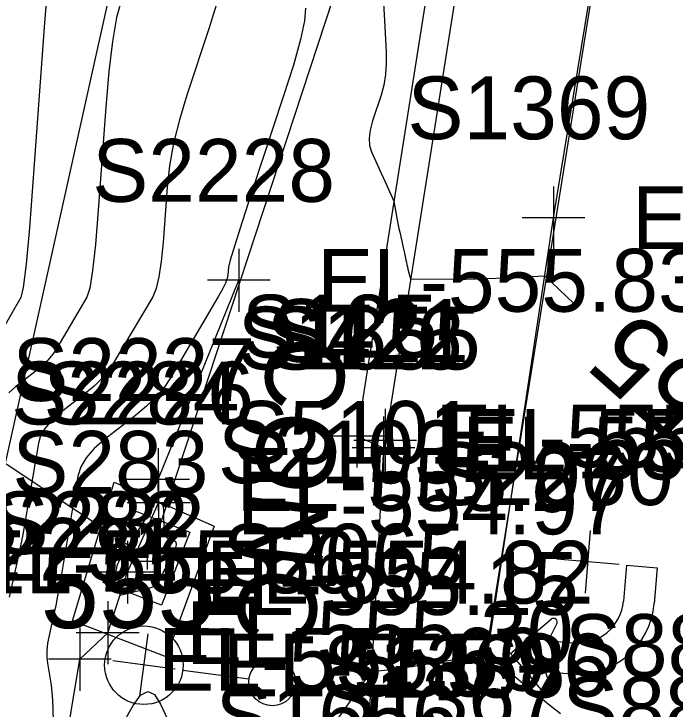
# Model space of a CAD drawing. Extents: x 1724534 to 1727318, y 657156 to 660047.
# Drawn here: x 1725410.65 to 1725452.77, y 658905.09 to 658949.37 of the extents above; entities that cross this region are included whole.
import ezdxf

# ---------------------------------------------------------------- set-up
doc = ezdxf.new("R2010")
doc.units = 0
for name, color, linetype in [('SURVEY - CONTOURS - Index with Text', 7, 'Continuous'), ('SURVEY - CONTOURS - Intermediate with optional Text', 7, 'Continuous'), ('SURVEY - DRAINAGE - Area Shapes', 7, 'Continuous'), ('SURVEY - DRAINAGE - Storm Sewer', 7, 'Continuous'), ('SURVEY - DRAINAGE - Storm Sewer - Points - Locators', 7, 'Continuous'), ('SURVEY - DRAINAGE - Storm Sewer - Points - Numbers', 7, 'Continuous'), ('SURVEY - DRAINAGE - Storm Sewer Text', 7, 'Continuous'), ('SURVEY - DTM - Breaklines', 7, 'Continuous'), ('SURVEY - DTM - Breaklines - Points - Elevations', 7, 'Continuous'), ('SURVEY - DTM - Breaklines - Points - Locators', 7, 'Continuous'), ('SURVEY - DTM - Breaklines - Points - Numbers', 7, 'Continuous'), ('SURVEY - MISCELLANEOUS - Bottom of MH and CB', 7, 'Continuous'), ('SURVEY - MISCELLANEOUS - Bottom of MH and CB - Points - Numbers', 7, 'Continuous'), ('SURVEY - NON-TRANSPORTATION - Features', 7, 'Continuous'), ('SURVEY - NON-TRANSPORTATION - Features Text', 7, 'Continuous'), ('SURVEY - TRAFFIC CONTROL - Pavement Marking - Points - Elevations', 7, 'Continuous'), ('SURVEY - TRAFFIC CONTROL - Pavement Marking - Points - Locators', 7, 'Continuous'), ('SURVEY - TRAFFIC CONTROL - Pavement Marking - Points - Numbers', 7, 'Continuous'), ('SURVEY - TRAFFIC CONTROL - Pavement Marking with Text', 7, 'Continuous'), ('SURVEY - TRANSPORTATION - Features', 7, 'Continuous'), ('SURVEY - TRANSPORTATION - Features - Points - Elevations', 7, 'Continuous'), ('SURVEY - TRANSPORTATION - Features - Points - Locators', 7, 'Continuous'), ('SURVEY - TRANSPORTATION - Features - Points - Numbers', 7, 'Continuous'), ('SURVEY - TRANSPORTATION - Roads', 7, 'Continuous'), ('SURVEY - TRANSPORTATION - Roads - Points - Elevations', 7, 'Continuous'), ('SURVEY - TRANSPORTATION - Roads - Points - Locators', 7, 'Continuous'), ('SURVEY - TRANSPORTATION - Roads - Points - Numbers', 7, 'Continuous'), ('SURVEY - UTILITIES - Electric (Lighting) - Points - Elevations', 7, 'Continuous'), ('SURVEY - UTILITIES - Electric (Lighting) - Points - Locators', 7, 'Continuous'), ('SURVEY - UTILITIES - Electric (Lighting) - Points - Numbers', 7, 'Continuous'), ('SURVEY - UTILITIES - Electric (Lighting) with Text', 7, 'Continuous')]:
    doc.layers.add(name, color=color, linetype=linetype)

msp = doc.modelspace()

# ---------------------------------------------------------------- linework, layer by layer
at = {"layer": 'SURVEY - CONTOURS - Index with Text'}
for points in [[(1725434.182, 658950.428), (1725434.259, 658948.951), (1725434.364, 658946.942), (1725434.373, 658946.205), (1725434.321, 658945.504), (1725434.208, 658944.836), (1725434.035, 658944.203), (1725433.491, 658942.56), (1725433.334, 658941.975), (1725433.27, 658941.452), (1725433.298, 658940.991), (1725433.42, 658940.592), (1725434.027, 658939.263), (1725434.169, 658938.953), (1725434.293, 658938.68), (1725434.401, 658938.446), (1725434.86, 658937.441), (1725435.045, 658936.369), (1725435.086, 658936.141), (1725435.129, 658935.916), (1725435.176, 658935.695), (1725435.225, 658935.477), (1725435.36, 658934.9), (1725435.409, 658934.691), (1725435.453, 658934.495), (1725435.492, 658934.312), (1725435.527, 658934.142), (1725435.615, 658933.708), (1725435.649, 658933.549), (1725435.683, 658933.397), (1725435.718, 658933.252), (1725435.754, 658933.115), (1725435.924, 658932.493), (1725438.791, 658932.482), (1725439.412, 658932.484), (1725440.045, 658932.493), (1725440.692, 658932.511), (1725441.352, 658932.537), (1725444.463, 658932.678), (1725446.301, 658930.941), (1725446.349, 658930.897)], [(1725419.076, 658912.75), (1725419.395, 658912.839), (1725419.636, 658912.936), (1725419.8, 658913.04), (1725419.886, 658913.152), (1725420.013, 658913.46), (1725420.074, 658913.598), (1725420.163, 658913.783), (1725420.279, 658914.015), (1725420.422, 658914.293), (1725420.841, 658915.096), (1725420.961, 658915.365), (1725421.007, 658915.571), (1725420.979, 658915.712), (1725420.877, 658915.79), (1725420.506, 658915.913), (1725420.383, 658915.992), (1725420.294, 658916.138), (1725420.238, 658916.351), (1725420.216, 658916.631), (1725420.2, 658917.466), (1725420.189, 658917.743), (1725420.167, 658917.947), (1725420.135, 658918.077), (1725420.092, 658918.135), (1725419.868, 658918.234), (1725419.566, 658918.366), (1725419.511, 658918.383), (1725419.476, 658918.377), (1725419.462, 658918.348), (1725419.468, 658918.296), (1725419.51, 658918.127), (1725419.479, 658918.004), (1725419.357, 658917.76), (1725419.143, 658917.395), (1725418.837, 658916.911), (1725417.898, 658915.458), (1725417.588, 658914.957), (1725417.36, 658914.544), (1725417.214, 658914.219), (1725417.151, 658913.981), (1725417.094, 658913.463), (1725417.08, 658913.289), (1725417.08, 658913.155), (1725417.096, 658913.062), (1725417.126, 658913.009), (1725417.226, 658912.921), (1725417.261, 658912.883), (1725417.29, 658912.834), (1725417.314, 658912.775), (1725417.333, 658912.705), (1725417.407, 658912.353), (1725419.076, 658912.75)]]:
    msp.add_lwpolyline(points, dxfattribs=at)
at = {"layer": 'SURVEY - CONTOURS - Intermediate with optional Text'}
for points in [[(1725412.825, 658951.725), (1725412.581, 658948.533), (1725411.878, 658938.933), (1725411.632, 658935.756), (1725411.42, 658933.425), (1725411.242, 658931.94), (1725411.097, 658931.302), (1725409.751, 658929.017)], [(1725417.495, 658950.299), (1725417.193, 658949.145), (1725416.925, 658947.617), (1725416.692, 658945.714), (1725416.495, 658943.438), (1725416.014, 658936.871), (1725415.834, 658934.677), (1725415.654, 658933.023), (1725415.473, 658931.907), (1725415.292, 658931.331), (1725413.376, 658928.078), (1725413.117, 658927.692), (1725412.798, 658927.312), (1725412.42, 658926.94), (1725411.983, 658926.574), (1725410.738, 658925.609), (1725410.322, 658925.245)], [(1725423.54, 658949.935), (1725423.079, 658948.48), (1725421.664, 658944.203), (1725421.188, 658942.634), (1725420.82, 658941.134), (1725420.56, 658939.704), (1725420.409, 658938.344), (1725420.15, 658934.808), (1725420.036, 658933.598), (1725419.888, 658932.62), (1725419.704, 658931.874), (1725419.487, 658931.359), (1725417, 658927.139), (1725416.664, 658926.638), (1725416.25, 658926.145), (1725415.76, 658925.662), (1725415.193, 658925.188), (1725413.577, 658923.935), (1725413.037, 658923.463), (1725412.628, 658922.989), (1725412.35, 658922.512), (1725412.204, 658922.032), (1725411.621, 658918.57), (1725411.348, 658916.951), (1725411.209, 658916.2), (1725410.996, 658915.162), (1725410.71, 658913.838), (1725410.35, 658912.226)], [(1725429.23, 658949.735), (1725429.164, 658948.941), (1725428.905, 658947.734), (1725428.453, 658946.114), (1725427.809, 658944.081), (1725425.833, 658938.107), (1725425.183, 658936.123), (1725424.714, 658934.652), (1725424.428, 658933.694), (1725424.323, 658933.249), (1725424.286, 658932.745), (1725424.238, 658932.519), (1725424.121, 658932.217), (1725423.936, 658931.84), (1725423.682, 658931.388), (1725420.625, 658926.2), (1725420.211, 658925.584), (1725419.703, 658924.979), (1725419.1, 658924.384), (1725418.403, 658923.801), (1725416.417, 658922.261), (1725415.753, 658921.681), (1725415.25, 658921.098), (1725414.908, 658920.512), (1725414.728, 658919.921), (1725413.676, 658913.675), (1725413.552, 658912.957), (1725413.429, 658912.298), (1725413.31, 658911.697), (1725413.192, 658911.154), (1725412.883, 658909.784), (1725412.789, 658909.287), (1725412.741, 658908.826), (1725412.738, 658908.398), (1725412.78, 658908.006), (1725412.952, 658907.005), (1725413.011, 658906.604), (1725413.059, 658906.152), (1725413.096, 658905.648), (1725413.121, 658905.093), (1725413.174, 658903.543)], [(1725431.154, 658904.273), (1725432.181, 658905.722), (1725432.519, 658906.2), (1725432.764, 658906.546), (1725432.914, 658906.761), (1725432.97, 658906.843), (1725432.996, 658906.889), (1725433.012, 658906.914), (1725433.041, 658906.956), (1725433.083, 658907.015), (1725433.139, 658907.09), (1725433.427, 658907.481), (1725434.674, 658907.62), (1725435.013, 658907.663), (1725435.496, 658907.732), (1725436.123, 658907.828), (1725436.894, 658907.949), (1725440.828, 658908.579), (1725444.692, 658905.432), (1725445.471, 658904.798)], [(1725416.921, 658903.013), (1725418.241, 658905.326), (1725418.721, 658905.982), (1725419.174, 658906.215), (1725419.598, 658906.023), (1725419.994, 658905.409), (1725421.012, 658903.205)]]:
    msp.add_lwpolyline(points, dxfattribs=at)
at = {"layer": 'SURVEY - DRAINAGE - Area Shapes'}
msp.add_lwpolyline([(1725413.857, 659016.262), (1725457.865, 659006.777), (1725450.771, 658971.313), (1725440.158, 658905.178), (1725430.327, 658830.786), (1725434.818, 658762.279), (1725443.395, 658712.742), (1725438.076, 658666.381), (1725439.858, 658660.363), (1725446.978, 658655.619), (1725466.254, 658652.836), (1725462.782, 658619.36), (1725332.114, 658635.492), (1725320.808, 658709.212), (1725296.636, 658734.956), (1725279.099, 658753.634), (1725289.919, 658934.648), (1725297.605, 659050.843)], close=True, dxfattribs=at)
at = {"layer": 'SURVEY - DRAINAGE - Storm Sewer'}
for p, q in [((1725419.597, 658915.715), (1725449.396, 659006.368)), ((1725419.097, 658914.753), (1725419.097, 658914.753))]:
    msp.add_line(p, q, dxfattribs=at)
msp.add_lwpolyline([(1725420.059, 658911.699), (1725416.329, 658913.144), (1725418.135, 658917.807), (1725421.865, 658916.362), (1725420.059, 658911.699)], dxfattribs=at)
at = {"layer": 'SURVEY - DRAINAGE - Storm Sewer - Points - Locators'}
for p, q in [((1725419.597, 658915.465), (1725419.597, 658915.965)), ((1725419.847, 658915.715), (1725419.347, 658915.715)), ((1725419.597, 658915.715), (1725419.597, 658915.715)), ((1725419.597, 658915.715), (1725419.597, 658915.715))]:
    msp.add_line(p, q, dxfattribs=at)
at = {"layer": 'SURVEY - DRAINAGE - Storm Sewer Text'}
msp.add_lwpolyline([(1725419.097, 658914.753), (1725378.991, 658941.402), (1725386.059, 658999.739)], dxfattribs=at)
at = {"layer": 'SURVEY - DTM - Breaklines'}
for points in [[(1725504.884, 659250.966), (1725498.725, 659226.793), (1725492.704, 659202.503), (1725486.609, 659178.27), (1725480.544, 659153.955), (1725474.624, 659129.616), (1725468.741, 659105.278), (1725462.975, 659080.964), (1725457.482, 659056.509), (1725452.226, 659031.922), (1725447.641, 659009.959), (1725446.425, 659003.851), (1725441.811, 658979.15), (1725437.527, 658954.376), (1725432.503, 658922.481), (1725434.197, 658921.722)], [(1725419.868, 658918.22), (1725419.833, 658919.716), (1725424.973, 658932.403)], [(1725416.621, 658909.953), (1725417.884, 658913.809), (1725419.868, 658918.22)], [(1725406.449, 658848.086), (1725409.805, 658877.882), (1725414.842, 658908.26), (1725416.621, 658909.953)]]:
    msp.add_lwpolyline(points, dxfattribs=at)
at = {"layer": 'SURVEY - DTM - Breaklines - Points - Locators'}
for p, q in [((1725424.973, 658934.403), (1725424.973, 658930.403)), ((1725426.973, 658932.403), (1725422.973, 658932.403)), ((1725432.503, 658924.481), (1725432.503, 658920.481)), ((1725434.197, 658923.722), (1725434.197, 658919.722)), ((1725434.503, 658922.481), (1725430.503, 658922.481)), ((1725419.833, 658921.716), (1725419.833, 658917.716)), ((1725436.197, 658921.722), (1725432.197, 658921.722)), ((1725419.868, 658920.22), (1725419.868, 658916.22)), ((1725419.868, 658920.22), (1725419.868, 658916.22)), ((1725421.833, 658919.716), (1725417.833, 658919.716)), ((1725421.868, 658918.22), (1725417.868, 658918.22)), ((1725421.868, 658918.22), (1725417.868, 658918.22)), ((1725417.884, 658915.809), (1725417.884, 658911.809)), ((1725419.884, 658913.809), (1725415.884, 658913.809)), ((1725416.621, 658911.953), (1725416.621, 658907.953)), ((1725416.621, 658911.953), (1725416.621, 658907.953)), ((1725414.842, 658910.26), (1725414.842, 658906.26)), ((1725418.621, 658909.953), (1725414.621, 658909.953)), ((1725418.621, 658909.953), (1725414.621, 658909.953)), ((1725416.842, 658908.26), (1725412.842, 658908.26))]:
    msp.add_line(p, q, dxfattribs=at)
at = {"layer": 'SURVEY - MISCELLANEOUS - Bottom of MH and CB'}
for p, q in [((1725419.149, 658913.989), (1725419.149, 658914.989)), ((1725419.649, 658914.489), (1725418.649, 658914.489)), ((1725419.149, 658914.489), (1725419.149, 658914.489)), ((1725419.149, 658914.489), (1725419.149, 658914.489))]:
    msp.add_line(p, q, dxfattribs=at)
at = {"layer": 'SURVEY - NON-TRANSPORTATION - Features'}
for points in [[(1725357.678, 658691.928), (1725363.165, 658711.31), (1725369.342, 658739.883), (1725375.283, 658769.307), (1725379.116, 658784.738), (1725384.76, 658809.108), (1725393.359, 658848.496), (1725405.647, 658900.795), (1725418.141, 658956.869), (1725428.713, 659003.816), (1725429.417, 659007.151)], [(1725420.337, 658908.409), (1725414.369, 658910.71), (1725417.033, 658919.552), (1725423.408, 658916.733), (1725420.337, 658908.409)]]:
    msp.add_lwpolyline(points, dxfattribs=at)
at = {"layer": 'SURVEY - TRAFFIC CONTROL - Pavement Marking - Points - Locators'}
for p, q in [((1725447.054, 658912.475), (1725447.392, 658916.461)), ((1725449.216, 658914.299), (1725445.23, 658914.637))]:
    msp.add_line(p, q, dxfattribs=at)
at = {"layer": 'SURVEY - TRAFFIC CONTROL - Pavement Marking with Text'}
for p, q in [((1725449.674, 658914.26), (1725449.48, 658911.972)), ((1725449.674, 658914.26), (1725451.635, 658914.093)), ((1725451.635, 658914.093), (1725451.441, 658911.806)), ((1725442.284, 658908.633), (1725444.865, 658910.81)), ((1725444.678, 658909.417), (1725445.242, 658910.509)), ((1725446.289, 658909.28), (1725444.678, 658909.417)), ((1725442.284, 658908.633), (1725444.461, 658906.052)), ((1725446.122, 658907.32), (1725444.51, 658907.456)), ((1725444.51, 658907.456), (1725444.883, 658906.285))]:
    msp.add_line(p, q, dxfattribs=at)
for centre, radius, start, end in [((1725446.538, 658912.222), 4.92, 265.1461, 355.1461), ((1725446.538, 658912.222), 2.952, 265.1461, 355.1461), ((1725445.024, 658910.622), 0.246, 332.653, 130.1461), ((1725444.649, 658906.21), 0.246, 220.1461, 17.5944)]:
    msp.add_arc(centre, radius, start, end, dxfattribs=at)
at = {"layer": 'SURVEY - TRANSPORTATION - Features'}
for points in [[(1725506.673, 659250.514), (1725500.512, 659226.334), (1725494.493, 659202.049), (1725488.389, 659177.819), (1725482.327, 659153.516), (1725476.395, 659129.191), (1725470.514, 659104.862), (1725464.748, 659080.55), (1725459.259, 659056.109), (1725454.008, 659031.549), (1725449.429, 659009.612), (1725448.213, 659003.504), (1725443.603, 658978.829), (1725439.325, 658954.082), (1725434.304, 658922.209), (1725434.197, 658921.722)], [(1725434.197, 658921.722), (1725432.895, 658897.637), (1725429.184, 658872.875), (1725426.078, 658848.074), (1725422.871, 658823.298), (1725419.935, 658798.442), (1725416.678, 658773.894), (1725414.767, 658758.792), (1725412.806, 658748.879), (1725411.089, 658739.694), (1725408.931, 658729.883), (1725406.226, 658721.074), (1725404.106, 658715.945), (1725401.338, 658711.361), (1725398.637, 658706.683), (1725395.192, 658702.159), (1725391.101, 658697.729), (1725387.348, 658693.004), (1725382.763, 658689.258), (1725380.992, 658687.831)]]:
    msp.add_lwpolyline(points, dxfattribs=at)
at = {"layer": 'SURVEY - TRANSPORTATION - Features - Points - Locators'}
for p, q in [((1725434.304, 658924.209), (1725434.304, 658920.209)), ((1725434.197, 658923.722), (1725434.197, 658919.722)), ((1725434.197, 658923.722), (1725434.197, 658919.722)), ((1725436.304, 658922.209), (1725432.304, 658922.209)), ((1725436.197, 658921.722), (1725432.197, 658921.722)), ((1725436.197, 658921.722), (1725432.197, 658921.722))]:
    msp.add_line(p, q, dxfattribs=at)
at = {"layer": 'SURVEY - TRANSPORTATION - Roads'}
msp.add_lwpolyline([(1725435.76, 658873.112), (1725439.371, 658898.842), (1725439.657, 658900.819), (1725445.023, 658936.389), (1725447.926, 658954.139), (1725448.261, 658956.109), (1725453.558, 658985.616), (1725453.93, 658987.58), (1725458.117, 659009.159), (1725458.517, 659011.117), (1725466.292, 659048.286), (1725466.718, 659050.238), (1725471.114, 659069.737), (1725478.393, 659100.872), (1725479.306, 659104.764), (1725484.9, 659128.087), (1725485.373, 659130.029), (1725489.666, 659147.5), (1725494.922, 659168.852), (1725495.411, 659170.791), (1725504.745, 659207.606), (1725509.226, 659225.033), (1725509.717, 659226.971)], dxfattribs=at)
at = {"layer": 'SURVEY - TRANSPORTATION - Roads - Points - Locators'}
for p, q in [((1725445.023, 658938.389), (1725445.023, 658934.389)), ((1725447.023, 658936.389), (1725443.023, 658936.389))]:
    msp.add_line(p, q, dxfattribs=at)
at = {"layer": 'SURVEY - UTILITIES - Electric (Lighting) - Points - Locators'}
for p, q in [((1725418.676, 658905.911), (1725419.202, 658909.877)), ((1725420.922, 658907.631), (1725416.956, 658908.157))]:
    msp.add_line(p, q, dxfattribs=at)
at = {"layer": 'SURVEY - UTILITIES - Electric (Lighting) with Text'}
msp.add_line((1725425.619, 658906.996), (1725421.406, 658907.554), dxfattribs=at)
for centre, radius in [((1725418.927, 658907.883), 2.5), ((1725427.106, 658906.799), 1.5)]:
    msp.add_circle(centre, radius, dxfattribs=at)

# ---------------------------------------------------------------- texts
at = {"layer": 'SURVEY - CONTOURS - Index with Text'}
msp.add_text('555', height=5, rotation=138.4329, dxfattribs=at).set_placement((1725458.58, 658923.244))
msp.add_text('555', height=5, dxfattribs=at).set_placement((1725412.346, 658910.25))
at = {"layer": 'SURVEY - DRAINAGE - Storm Sewer - Points - Numbers'}
msp.add_text('S5101', height=4, dxfattribs=at).set_placement((1725424.597, 658920.715))
at = {"layer": 'SURVEY - DTM - Breaklines - Points - Elevations'}
for s, p in [('EL-555.83', (1725429.973, 658930.403)), ('EL-555.63', (1725437.503, 658920.481)), ('EL-555.47', (1725439.197, 658919.722)), ('EL-555.27', (1725424.833, 658917.716)), ('EL-554.97', (1725424.868, 658916.22)), ('EL-554.97', (1725424.868, 658916.22)), ('EL-554.82', (1725422.884, 658911.809)), ('EL-555.30', (1725421.621, 658907.953)), ('EL-555.30', (1725421.621, 658907.953)), ('EL-555.60', (1725419.842, 658906.26))]:
    msp.add_text(s, height=4, dxfattribs=at).set_placement(p)
at = {"layer": 'SURVEY - DTM - Breaklines - Points - Numbers'}
for s, p in [('S2228', (1725415.638, 658937.403)), ('S125', (1725425.167, 658927.481)), ('S126', (1725426.751, 658926.722)), ('S2227', (1725410.545, 658924.716)), ('S2226', (1725410.47, 658923.22)), ('S284', (1725412.532, 658923.22)), ('S283', (1725410.548, 658918.809)), ('S2232', (1725407.333, 658914.953)), ('S282', (1725409.285, 658914.953)), ('S2231', (1725405.712, 658913.26))]:
    msp.add_text(s, height=4, dxfattribs=at).set_placement(p)
at = {"layer": 'SURVEY - MISCELLANEOUS - Bottom of MH and CB - Points - Numbers'}
msp.add_text('S8004', height=4, dxfattribs=at).set_placement((1725395.573, 658912.489))
at = {"layer": 'SURVEY - NON-TRANSPORTATION - Features Text'}
msp.add_text('CONC', height=5, rotation=263.195, dxfattribs=at).set_placement((1725427.002, 658929.092))
at = {"layer": 'SURVEY - TRAFFIC CONTROL - Pavement Marking - Points - Elevations'}
for s, p in [('EL-555.56', (1725407.812, 658912.468)), ('EL-555.15', (1725421.945, 658911.086))]:
    msp.add_text(s, height=4, dxfattribs=at).set_placement(p)
at = {"layer": 'SURVEY - TRAFFIC CONTROL - Pavement Marking - Points - Numbers'}
for s, p in [('S2103', (1725423.647, 658919.468)), ('S2060', (1725437.214, 658918.086)), ('S880', (1725445.75, 658907.135)), ('S881', (1725445.586, 658903.17))]:
    msp.add_text(s, height=4, dxfattribs=at).set_placement(p)
at = {"layer": 'SURVEY - TRANSPORTATION - Features - Points - Elevations'}
for p in [(1725439.304, 658920.209), (1725439.197, 658919.722), (1725439.197, 658919.722)]:
    msp.add_text('EL-555.47', height=4, dxfattribs=at).set_placement(p)
at = {"layer": 'SURVEY - TRANSPORTATION - Features - Points - Numbers'}
for s, p in [('S421', (1725427.126, 658927.209)), ('S1655', (1725424.909, 658926.722)), ('S422', (1725426.861, 658926.722)), ('S1656', (1725423.497, 658902.637))]:
    msp.add_text(s, height=4, dxfattribs=at).set_placement(p)
at = {"layer": 'SURVEY - TRANSPORTATION - Roads - Points - Elevations'}
msp.add_text('EL-554.85', height=4, dxfattribs=at).set_placement((1725450.023, 658934.389))
at = {"layer": 'SURVEY - TRANSPORTATION - Roads - Points - Numbers'}
for s, p in [('S1369', (1725435.72, 658941.389)), ('S1368', (1725430.322, 658905.819)), ('S1367', (1725430.083, 658903.842))]:
    msp.add_text(s, height=4, dxfattribs=at).set_placement(p)
at = {"layer": 'SURVEY - UTILITIES - Electric (Lighting) - Points - Elevations'}
msp.add_text('EL-555.96', height=4, dxfattribs=at).set_placement((1725423.939, 658905.894))
at = {"layer": 'SURVEY - UTILITIES - Electric (Lighting) - Points - Numbers'}
msp.add_text('S2065', height=4, dxfattribs=at).set_placement((1725423.939, 658912.894))

doc.saveas('drawing.dxf')
